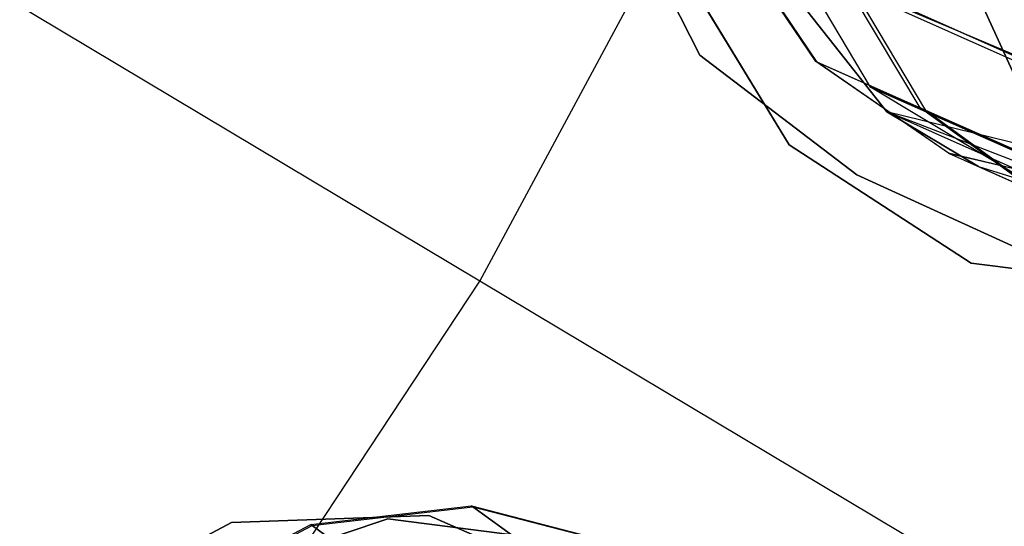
# Model space of a CAD drawing. Extents: x 0.3 to 7.1, y -3.38 to 3.38.
# Tile 398 of 604: x 4.81 to 5.03, y -0.78 to -0.67. Entities that reach past the tile are written whole.
import ezdxf

# ---------------------------------------------------------------- set-up
doc = ezdxf.new("R2010")
doc.units = 0
doc.header["$LTSCALE"] = 2.54
doc.layers.get('0').update_dxf_attribs({"linetype": 'CONTINUOUS'})

# ---------------------------------------------------------------- blocks, each defined once
blk = doc.blocks.new('SINGLES_AVVSTL_STL')
at = {"color": 0}
for p, q in [((4.91355, -0.72728, 5.30457), (4.97384, -0.61523, 5.30457)), ((4.91355, -0.72728, 5.30457), (4.97384, -0.61523, 5.30457)), ((4.91355, -0.72728, 5.30457), (4.75734, -0.63394, 5.4454)), ((4.91355, -0.72728, 5.30457), (4.75734, -0.63394, 5.4454)), ((4.96317, -0.67635, 54.83894), (4.94301, -0.63668, 54.83894)), ((4.94301, -0.63668, 54.63894), (4.96317, -0.67635, 54.63894)), ((4.94301, -0.63668, 54.63894), (4.96317, -0.67635, 54.63894)), ((4.96317, -0.67635, 54.83894), (4.94301, -0.63668, 54.83894)), ((4.96317, -0.67636, 20.47364), (4.94301, -0.63668, 20.47364)), ((4.94301, -0.63668, 20.27364), (4.96317, -0.67636, 20.27364)), ((4.94301, -0.63668, 20.27364), (4.96317, -0.67636, 20.27364)), ((4.96317, -0.67636, 20.47364), (4.94301, -0.63668, 20.47364)), ((5.00166, -0.68354, 20.29165), (4.97765, -0.64308, 20.28282)), ((5.00166, -0.68354, 20.39721), (4.97765, -0.64308, 20.40604)), ((5.00166, -0.68354, 20.29165), (4.97765, -0.64308, 20.28282)), ((5.00166, -0.68354, 20.39721), (4.97765, -0.64308, 20.40604)), ((4.98931, -0.67776, 54.69113), (4.96894, -0.64751, 54.68663)), ((4.98931, -0.67776, 54.69113), (4.96894, -0.64751, 54.68663)), ((4.98961, -0.67789, 54.76136), (4.96928, -0.64766, 54.76616)), ((4.98961, -0.67789, 54.76136), (4.96928, -0.64766, 54.76616)), ((4.97563, -0.65153, 61.75081), (5.0053, -0.68909, 61.75081)), ((5.0053, -0.68909, 61.40079), (4.97563, -0.65153, 61.35841)), ((4.97563, -0.65153, 61.35841), (5.12735, -0.71909, 61.35842)), ((5.1279, -0.71601, 61.35514), (4.97563, -0.65153, 61.35841)), ((5.1279, -0.71601, 61.35514), (4.97563, -0.65153, 61.35841)), ((4.97563, -0.65153, 61.35841), (5.12735, -0.71909, 61.35842)), ((4.97563, -0.65153, 61.75081), (5.0053, -0.68909, 61.75081)), ((5.0053, -0.68909, 61.40079), (4.97563, -0.65153, 61.35841)), ((4.98331, -0.69659, 61.72336), (4.95787, -0.65476, 61.72336)), ((4.95787, -0.65476, 61.52336), (4.98331, -0.69659, 61.52336)), ((4.95787, -0.65476, 61.52336), (4.98331, -0.69659, 61.52336)), ((4.98331, -0.69659, 61.72336), (4.95787, -0.65476, 61.72336)), ((5.01286, -0.68824, 54.61317), (4.9956, -0.65938, 54.59835)), ((4.9956, -0.65938, 54.59835), (5.04854, -0.68295, 54.52513)), ((4.9956, -0.65938, 54.59835), (5.04854, -0.68295, 54.52513)), ((5.01286, -0.68824, 54.61317), (4.9956, -0.65938, 54.59835)), ((5.01411, -0.6888, 54.83967), (4.99702, -0.66001, 54.85482)), ((5.05062, -0.68388, 54.92718), (4.99702, -0.66001, 54.85482)), ((5.01411, -0.6888, 54.83967), (4.99702, -0.66001, 54.85482)), ((5.05062, -0.68388, 54.92718), (4.99702, -0.66001, 54.85482)), ((5.0438, -0.7023, 20.1967), (5.02683, -0.66498, 20.17199)), ((5.02683, -0.66498, 20.51688), (5.0438, -0.7023, 20.49216)), ((5.0438, -0.7023, 20.1967), (5.02683, -0.66498, 20.17199)), ((5.02683, -0.66498, 20.51688), (5.0438, -0.7023, 20.49216)), ((4.99854, -0.70336, 54.83894), (4.96317, -0.67635, 54.83894)), ((4.96317, -0.67635, 54.63894), (4.99854, -0.70336, 54.63894)), ((4.96317, -0.67635, 54.63894), (4.99854, -0.70336, 54.63894)), ((4.96317, -0.67635, 54.63894), (4.96317, -0.67635, 54.83894)), ((4.99854, -0.70336, 54.83894), (4.96317, -0.67635, 54.83894)), ((4.96317, -0.67635, 54.63894), (4.96317, -0.67635, 54.83894)), ((4.99854, -0.70336, 20.47364), (4.96317, -0.67636, 20.47364)), ((4.96317, -0.67636, 20.27364), (4.99854, -0.70336, 20.27364)), ((4.96317, -0.67636, 20.27364), (4.99854, -0.70336, 20.27364)), ((4.96317, -0.67636, 20.27364), (4.96317, -0.67636, 20.47364)), ((4.99854, -0.70336, 20.47364), (4.96317, -0.67636, 20.47364)), ((4.96317, -0.67636, 20.27364), (4.96317, -0.67636, 20.47364)), ((5.01922, -0.69847, 54.69634), (4.98931, -0.67776, 54.69113)), ((4.98931, -0.67776, 54.69113), (5.01286, -0.68824, 54.61317)), ((4.98931, -0.67776, 54.69113), (5.01286, -0.68824, 54.61317)), ((4.98961, -0.67789, 54.76136), (4.98931, -0.67776, 54.69113)), ((5.01922, -0.69847, 54.69634), (4.98931, -0.67776, 54.69113)), ((4.98961, -0.67789, 54.76136), (4.98931, -0.67776, 54.69113)), ((5.01947, -0.69858, 54.75582), (4.98961, -0.67789, 54.76136)), ((5.01411, -0.6888, 54.83967), (4.98961, -0.67789, 54.76136)), ((5.01947, -0.69858, 54.75582), (4.98961, -0.67789, 54.76136)), ((5.01411, -0.6888, 54.83967), (4.98961, -0.67789, 54.76136)), ((5.04162, -0.70764, 20.30231), (5.00166, -0.68354, 20.29165)), ((5.00166, -0.68354, 20.29165), (5.0438, -0.7023, 20.1967)), ((5.00166, -0.68354, 20.29165), (5.0438, -0.7023, 20.1967)), ((5.04162, -0.70764, 20.38656), (5.00166, -0.68354, 20.39721)), ((5.00166, -0.68354, 20.39721), (5.00166, -0.68354, 20.29165)), ((5.04162, -0.70764, 20.30231), (5.00166, -0.68354, 20.29165)), ((5.00166, -0.68354, 20.39721), (5.00166, -0.68354, 20.29165)), ((5.0438, -0.7023, 20.49216), (5.00166, -0.68354, 20.39721)), ((5.04162, -0.70764, 20.38656), (5.00166, -0.68354, 20.39721)), ((5.0438, -0.7023, 20.49216), (5.00166, -0.68354, 20.39721)), ((5.03916, -0.70734, 54.6303), (5.01286, -0.68824, 54.61317)), ((5.01286, -0.68824, 54.61317), (5.05961, -0.70906, 54.5485)), ((5.01286, -0.68824, 54.61317), (5.05961, -0.70906, 54.5485)), ((5.03916, -0.70734, 54.6303), (5.01286, -0.68824, 54.61317)), ((5.0053, -0.68909, 61.75081), (5.02598, -0.70148, 61.75081)), ((5.12735, -0.71909, 61.35842), (5.0053, -0.68909, 61.40079)), ((5.12589, -0.73566, 61.38237), (5.0053, -0.68909, 61.40079)), ((5.12735, -0.71909, 61.35842), (5.0053, -0.68909, 61.40079)), ((5.12589, -0.73566, 61.38237), (5.0053, -0.68909, 61.40079)), ((5.12704, -0.7433, 61.40081), (5.0053, -0.68909, 61.40079)), ((5.04903, -0.70856, 61.75081), (5.0053, -0.68909, 61.40079)), ((5.12704, -0.7433, 61.40081), (5.0053, -0.68909, 61.40079)), ((5.0053, -0.68909, 61.40079), (5.0053, -0.68909, 61.75081)), ((5.04903, -0.70856, 61.75081), (5.0053, -0.68909, 61.40079)), ((5.02598, -0.70148, 61.75081), (5.0053, -0.68909, 61.40079)), ((5.02598, -0.70148, 61.75081), (5.0053, -0.68909, 61.40079)), ((5.0053, -0.68909, 61.75081), (5.02598, -0.70148, 61.75081)), ((5.0053, -0.68909, 61.40079), (5.0053, -0.68909, 61.75081)), ((5.04023, -0.70782, 54.82215), (5.01411, -0.6888, 54.83967)), ((5.06145, -0.70988, 54.90357), (5.01411, -0.6888, 54.83967)), ((5.04023, -0.70782, 54.82215), (5.01411, -0.6888, 54.83967)), ((5.06145, -0.70988, 54.90357), (5.01411, -0.6888, 54.83967)), ((5.02437, -0.72325, 61.72336), (4.98331, -0.69659, 61.72336)), ((4.98331, -0.69659, 61.52336), (5.02437, -0.72325, 61.52336)), ((4.98331, -0.69659, 61.52336), (5.02437, -0.72325, 61.52336)), ((4.98331, -0.69659, 61.52336), (4.98331, -0.69659, 61.72336)), ((5.02437, -0.72325, 61.72336), (4.98331, -0.69659, 61.72336)), ((4.98331, -0.69659, 61.52336), (4.98331, -0.69659, 61.72336)), ((5.05462, -0.70683, 54.70154), (5.01922, -0.69847, 54.69634)), ((5.01922, -0.69847, 54.69634), (5.03916, -0.70734, 54.6303)), ((5.01922, -0.69847, 54.69634), (5.03916, -0.70734, 54.6303)), ((5.05462, -0.70683, 54.70154), (5.01922, -0.69847, 54.69634)), ((5.01947, -0.69858, 54.75582), (5.01922, -0.69847, 54.69634)), ((5.01947, -0.69858, 54.75582), (5.01922, -0.69847, 54.69634)), ((5.05483, -0.70693, 54.75029), (5.01947, -0.69858, 54.75582)), ((5.05483, -0.70693, 54.75029), (5.01947, -0.69858, 54.75582)), ((5.04023, -0.70782, 54.82215), (5.01947, -0.69858, 54.75582)), ((5.04023, -0.70782, 54.82215), (5.01947, -0.69858, 54.75582)), ((5.02598, -0.70148, 61.75081), (5.04903, -0.70856, 61.75081)), ((5.02598, -0.70148, 61.75081), (5.04903, -0.70856, 61.75081)), ((5.08513, -0.74282, 54.83894), (4.99854, -0.70336, 54.83894)), ((4.99854, -0.70336, 54.63894), (5.08513, -0.74282, 54.63894)), ((4.99854, -0.70336, 54.63894), (4.99854, -0.70336, 54.83894)), ((5.08513, -0.74282, 54.83894), (4.99854, -0.70336, 54.83894)), ((4.99854, -0.70336, 54.63894), (5.08513, -0.74282, 54.63894)), ((4.99854, -0.70336, 54.63894), (4.99854, -0.70336, 54.83894)), ((5.08513, -0.74282, 20.47364), (4.99854, -0.70336, 20.47364)), ((4.99854, -0.70336, 20.27364), (5.08513, -0.74282, 20.27364)), ((4.99854, -0.70336, 20.27364), (4.99854, -0.70336, 20.47364)), ((5.08513, -0.74282, 20.47364), (4.99854, -0.70336, 20.47364)), ((4.99854, -0.70336, 20.27364), (5.08513, -0.74282, 20.27364)), ((4.99854, -0.70336, 20.27364), (4.99854, -0.70336, 20.47364)), ((5.07293, -0.72944, 61.72336), (5.02437, -0.72325, 61.72336)), ((5.02437, -0.72325, 61.52336), (5.07293, -0.72944, 61.52336)), ((5.02437, -0.72325, 61.52336), (5.07293, -0.72944, 61.52336)), ((5.02437, -0.72325, 61.52336), (5.02437, -0.72325, 61.72336)), ((5.07293, -0.72944, 61.72336), (5.02437, -0.72325, 61.72336)), ((5.02437, -0.72325, 61.52336), (5.02437, -0.72325, 61.72336)), ((4.84346, -0.83346, 5.30457), (4.91355, -0.72728, 5.30457)), ((4.84346, -0.83346, 5.30457), (4.91355, -0.72728, 5.30457)), ((5.05941, -0.81442, 5.1494), (4.91355, -0.72728, 5.30457)), ((5.05941, -0.81442, 5.1494), (4.91355, -0.72728, 5.30457)), ((4.87541, -0.78219, 54.68483), (4.9117, -0.77795, 54.68875)), ((4.87541, -0.78219, 54.68483), (4.9117, -0.77795, 54.68875)), ((4.87573, -0.78241, 54.76807), (4.91199, -0.77816, 54.7639)), ((4.87573, -0.78241, 54.76807), (4.91199, -0.77816, 54.7639)), ((4.9117, -0.77795, 54.68875), (4.93401, -0.79416, 54.60533)), ((4.9117, -0.77795, 54.68875), (4.94694, -0.78714, 54.69369)), ((4.9117, -0.77795, 54.68875), (4.93401, -0.79416, 54.60533)), ((4.91199, -0.77816, 54.7639), (4.9117, -0.77795, 54.68875)), ((4.9117, -0.77795, 54.68875), (4.94694, -0.78714, 54.69369)), ((4.91199, -0.77816, 54.7639), (4.9117, -0.77795, 54.68875)), ((4.91199, -0.77816, 54.7639), (4.94718, -0.78732, 54.75864)), ((4.9352, -0.79502, 54.84768), (4.91199, -0.77816, 54.7639)), ((4.91199, -0.77816, 54.7639), (4.94718, -0.78732, 54.75864)), ((4.9352, -0.79502, 54.84768), (4.91199, -0.77816, 54.7639)), ((4.84633, -0.79641, 61.72336), (4.89277, -0.78092, 61.72336)), ((4.89277, -0.78092, 61.52336), (4.84633, -0.79641, 61.52336)), ((4.89277, -0.78092, 61.52336), (4.84633, -0.79641, 61.52336)), ((4.84633, -0.79641, 61.72336), (4.89277, -0.78092, 61.72336)), ((4.85757, -0.78173, 54.83894), (4.90204, -0.78012, 54.83894)), ((4.90204, -0.78012, 54.63894), (4.85757, -0.78173, 54.63894)), ((4.90204, -0.78012, 54.63894), (4.85757, -0.78173, 54.63894)), ((4.85757, -0.78173, 54.83894), (4.90204, -0.78012, 54.83894)), ((4.85757, -0.78173, 20.47364), (4.90204, -0.78012, 20.47364)), ((4.90204, -0.78012, 20.27364), (4.85757, -0.78173, 20.27364)), ((4.90204, -0.78012, 20.27364), (4.85757, -0.78173, 20.27364)), ((4.85757, -0.78173, 20.47364), (4.90204, -0.78012, 20.47364)), ((4.89277, -0.78092, 61.72336), (4.94133, -0.78712, 61.72336)), ((4.94133, -0.78712, 61.52336), (4.89277, -0.78092, 61.52336)), ((4.89277, -0.78092, 61.72336), (4.89277, -0.78092, 61.52336)), ((4.94133, -0.78712, 61.52336), (4.89277, -0.78092, 61.52336)), ((4.89277, -0.78092, 61.72336), (4.94133, -0.78712, 61.72336)), ((4.89277, -0.78092, 61.72336), (4.89277, -0.78092, 61.52336)), ((4.90204, -0.78012, 54.83894), (4.94281, -0.79797, 54.83894)), ((4.94281, -0.79797, 54.63894), (4.90204, -0.78012, 54.63894)), ((4.90204, -0.78012, 54.63894), (4.90204, -0.78012, 54.83894)), ((4.90204, -0.78012, 54.63894), (4.90204, -0.78012, 54.83894)), ((4.94281, -0.79797, 54.63894), (4.90204, -0.78012, 54.63894)), ((4.90204, -0.78012, 54.83894), (4.94281, -0.79797, 54.83894)), ((4.90204, -0.78012, 20.47364), (4.94281, -0.79797, 20.47364)), ((4.94281, -0.79797, 20.27364), (4.90204, -0.78012, 20.27364)), ((4.90204, -0.78012, 20.27364), (4.90204, -0.78012, 20.47364)), ((4.90204, -0.78012, 20.27364), (4.90204, -0.78012, 20.47364)), ((4.94281, -0.79797, 20.27364), (4.90204, -0.78012, 20.27364)), ((4.90204, -0.78012, 20.47364), (4.94281, -0.79797, 20.47364)), ((4.8182, -0.80248, 54.83894), (4.85757, -0.78173, 54.83894)), ((4.85757, -0.78173, 54.63894), (4.8182, -0.80248, 54.63894)), ((4.85757, -0.78173, 54.63894), (4.8182, -0.80248, 54.63894)), ((4.8182, -0.80248, 54.83894), (4.85757, -0.78173, 54.83894)), ((4.8182, -0.80248, 20.47364), (4.85757, -0.78173, 20.47364)), ((4.85757, -0.78173, 20.27364), (4.8182, -0.80248, 20.27364)), ((4.85757, -0.78173, 20.27364), (4.8182, -0.80248, 20.27364)), ((4.8182, -0.80248, 20.47364), (4.85757, -0.78173, 20.47364)), ((4.84296, -0.79927, 54.68248), (4.87541, -0.78219, 54.68483)), ((4.84296, -0.79927, 54.68248), (4.87541, -0.78219, 54.68483)), ((4.8433, -0.79952, 54.77057), (4.87573, -0.78241, 54.76807)), ((4.8433, -0.79952, 54.77057), (4.87573, -0.78241, 54.76807)), ((4.85757, -0.78173, 54.63894), (4.85757, -0.78173, 54.83894)), ((4.85757, -0.78173, 54.63894), (4.85757, -0.78173, 54.83894)), ((4.85757, -0.78173, 20.27364), (4.85757, -0.78173, 20.47364)), ((4.85757, -0.78173, 20.27364), (4.85757, -0.78173, 20.47364)), ((4.87541, -0.78219, 54.68483), (4.90012, -0.80014, 54.59245)), ((4.87541, -0.78219, 54.68483), (4.90012, -0.80014, 54.59245)), ((4.87573, -0.78241, 54.76807), (4.87541, -0.78219, 54.68483)), ((4.87573, -0.78241, 54.76807), (4.87541, -0.78219, 54.68483)), ((4.90144, -0.8011, 54.86085), (4.87573, -0.78241, 54.76807)), ((4.90144, -0.8011, 54.86085), (4.87573, -0.78241, 54.76807))]:
    blk.add_line(p, q, dxfattribs=at)

msp = doc.modelspace()

# ---------------------------------------------------------------- block references
at = {"color": 0}
msp.add_blockref('SINGLES_AVVSTL_STL', (0, 0), dxfattribs=at)

doc.saveas('drawing.dxf')
